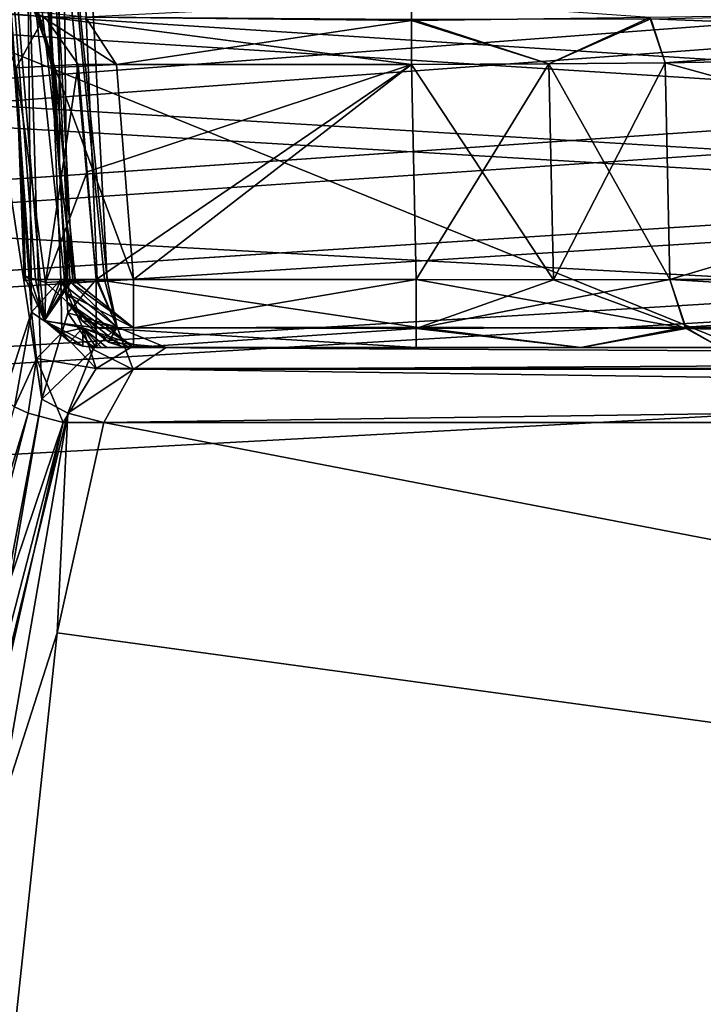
# Model space of a CAD drawing. Header units: inches. Extents: x -9.7 to 9.7, y -2.4 to 4.3.
# Tile 532 of 656: x -0.824 to -0.538, y -1.379 to -0.968. Entities that reach past the tile are written whole.
import ezdxf

# ---------------------------------------------------------------- set-up
doc = ezdxf.new("R2010")
doc.units = ezdxf.units.IN
doc.header["$LTSCALE"] = 101.851852
doc.header["$MEASUREMENT"] = 0
for name, color, linetype in [('1895', 7, 'CONTINUOUS'), ('1896', 7, 'CONTINUOUS'), ('1897', 7, 'CONTINUOUS'), ('1898', 7, 'CONTINUOUS'), ('1899', 7, 'CONTINUOUS'), ('1900', 7, 'CONTINUOUS'), ('1901', 7, 'CONTINUOUS'), ('1912', 7, 'CONTINUOUS'), ('1913', 7, 'CONTINUOUS'), ('1914', 7, 'CONTINUOUS'), ('1915', 7, 'CONTINUOUS'), ('1948', 7, 'CONTINUOUS'), ('231', 7, 'CONTINUOUS'), ('2564', 7, 'CONTINUOUS'), ('2589', 7, 'CONTINUOUS'), ('2617', 7, 'CONTINUOUS'), ('2618', 7, 'CONTINUOUS'), ('2619', 7, 'CONTINUOUS'), ('2620', 7, 'CONTINUOUS'), ('2647', 7, 'CONTINUOUS'), ('2657', 7, 'CONTINUOUS'), ('2658', 7, 'CONTINUOUS'), ('2659', 7, 'CONTINUOUS'), ('2660', 7, 'CONTINUOUS'), ('2676', 7, 'CONTINUOUS'), ('2677', 7, 'CONTINUOUS'), ('2678', 7, 'CONTINUOUS'), ('2679', 7, 'CONTINUOUS'), ('2680', 7, 'CONTINUOUS'), ('2683', 7, 'CONTINUOUS'), ('2684', 7, 'CONTINUOUS'), ('2685', 7, 'CONTINUOUS'), ('2686', 7, 'CONTINUOUS'), ('467', 7, 'CONTINUOUS'), ('814', 7, 'CONTINUOUS'), ('815', 7, 'CONTINUOUS'), ('816', 7, 'CONTINUOUS'), ('817', 7, 'CONTINUOUS'), ('8188', 7, 'CONTINUOUS'), ('8189', 7, 'CONTINUOUS'), ('8190', 7, 'CONTINUOUS'), ('8191', 7, 'CONTINUOUS'), ('8370', 7, 'CONTINUOUS'), ('8384', 7, 'CONTINUOUS')]:
    doc.layers.add(name, color=color, linetype=linetype)

msp = doc.modelspace()

# ---------------------------------------------------------------- linework, layer by layer
at = {"layer": '1895', "linetype": 'CONTINUOUS'}
for points in [[(-0.55415, -0.98602, -3.42739), (-0.23041, -0.98036, -3.10323), (-0.55218, -1.07657, -3.43214), (-0.55415, -0.98602, -3.42739)], [(-0.23041, -0.98036, -3.10323), (-0.22536, -1.07657, -3.10532), (-0.55218, -1.07657, -3.43214), (-0.23041, -0.98036, -3.10323)]]:
    msp.add_3dface(points, dxfattribs=at)
at = {"layer": '1896', "linetype": 'CONTINUOUS'}
for points in [[(-0.66006, -0.98664, -3.4713), (-0.60275, -0.98636, -3.45989), (-0.65811, -1.07657, -3.47601), (-0.66006, -0.98664, -3.4713)], [(-0.65811, -1.07657, -3.47601), (-0.60275, -0.98636, -3.45989), (-0.60078, -1.0767, -3.46462), (-0.65811, -1.07657, -3.47601)], [(-0.60275, -0.98636, -3.45989), (-0.55415, -0.98602, -3.42739), (-0.60078, -1.0767, -3.46462), (-0.60275, -0.98636, -3.45989)], [(-0.55415, -0.98602, -3.42739), (-0.55218, -1.07657, -3.43214), (-0.60078, -1.0767, -3.46462), (-0.55415, -0.98602, -3.42739)]]:
    msp.add_3dface(points, dxfattribs=at)
at = {"layer": '1897', "linetype": 'CONTINUOUS'}
for points in [[(-0.79933, -0.98664, -3.4713), (-0.66006, -0.98664, -3.4713), (-0.79558, -1.0316, -3.47365), (-0.79933, -0.98664, -3.4713)], [(-0.79558, -1.0316, -3.47365), (-0.66006, -0.98664, -3.4713), (-0.7919, -1.07657, -3.47601), (-0.79558, -1.0316, -3.47365)], [(-0.66006, -0.98664, -3.4713), (-0.65811, -1.07657, -3.47601), (-0.7919, -1.07657, -3.47601), (-0.66006, -0.98664, -3.4713)]]:
    msp.add_3dface(points, dxfattribs=at)
at = {"layer": '1898', "linetype": 'CONTINUOUS'}
for points in [[(-0.82621, -0.98664, -3.51448), (-0.82528, -0.98803, -3.4865), (-0.82267, -1.03167, -3.51639), (-0.82621, -0.98664, -3.51448)], [(-0.82528, -0.98803, -3.4865), (-0.79933, -0.98664, -3.4713), (-0.81303, -1.07778, -3.48486), (-0.82528, -0.98803, -3.4865)], [(-0.79933, -0.98664, -3.4713), (-0.79558, -1.0316, -3.47365), (-0.81303, -1.07778, -3.48486), (-0.79933, -0.98664, -3.4713)], [(-0.82133, -1.07711, -3.51136), (-0.82528, -0.98803, -3.4865), (-0.8219, -1.075, -3.50597), (-0.82133, -1.07711, -3.51136)], [(-0.82528, -0.98803, -3.4865), (-0.82133, -1.07711, -3.51136), (-0.82267, -1.03167, -3.51639), (-0.82528, -0.98803, -3.4865)], [(-0.8219, -1.075, -3.50597), (-0.82528, -0.98803, -3.4865), (-0.81303, -1.07778, -3.48486), (-0.8219, -1.075, -3.50597)], [(-0.82133, -1.07711, -3.51136), (-0.8192, -1.07657, -3.5183), (-0.82267, -1.03167, -3.51639), (-0.82133, -1.07711, -3.51136)], [(-0.79558, -1.0316, -3.47365), (-0.7919, -1.07657, -3.47601), (-0.81303, -1.07778, -3.48486), (-0.79558, -1.0316, -3.47365)]]:
    msp.add_3dface(points, dxfattribs=at)
at = {"layer": '1899', "linetype": 'CONTINUOUS'}
for points in [[(-0.82621, -0.98664, -3.51448), (-0.82267, -1.03167, -3.51639), (-0.84953, -0.65843, -3.50776), (-0.82621, -0.98664, -3.51448)], [(-0.82267, -1.03167, -3.51639), (-0.8192, -1.07657, -3.5183), (-0.84953, -0.65843, -3.50776), (-0.82267, -1.03167, -3.51639)], [(-0.8192, -1.07657, -3.5183), (-0.81716, -1.07657, -3.52297), (-0.84953, -0.65843, -3.50776), (-0.8192, -1.07657, -3.5183)], [(-0.81883, -1.09016, -3.68261), (-0.83082, -1.1266, -3.70858), (-0.84953, -0.65843, -3.69224), (-0.81883, -1.09016, -3.68261)], [(-0.82351, -0.65843, -3.6), (-0.81883, -1.09016, -3.68261), (-0.84953, -0.65843, -3.69224), (-0.82351, -0.65843, -3.6)], [(-0.81716, -1.07657, -3.52297), (-0.81525, -1.07657, -3.52768), (-0.84953, -0.65843, -3.50776), (-0.81716, -1.07657, -3.52297)], [(-0.81525, -1.07657, -3.52768), (-0.80504, -1.07657, -3.5632), (-0.84953, -0.65843, -3.50776), (-0.81525, -1.07657, -3.52768)], [(-0.80504, -1.07657, -3.5632), (-0.8016, -1.07657, -3.6), (-0.84953, -0.65843, -3.50776), (-0.80504, -1.07657, -3.5632)], [(-0.84953, -0.65843, -3.50776), (-0.8016, -1.07657, -3.6), (-0.82351, -0.65843, -3.6), (-0.84953, -0.65843, -3.50776)], [(-0.80653, -1.07657, -3.64395), (-0.81883, -1.09016, -3.68261), (-0.82351, -0.65843, -3.6), (-0.80653, -1.07657, -3.64395)], [(-0.80283, -1.07657, -3.62211), (-0.80653, -1.07657, -3.64395), (-0.82351, -0.65843, -3.6), (-0.80283, -1.07657, -3.62211)], [(-0.8016, -1.07657, -3.6), (-0.80283, -1.07657, -3.62211), (-0.82351, -0.65843, -3.6), (-0.8016, -1.07657, -3.6)]]:
    msp.add_3dface(points, dxfattribs=at)
at = {"layer": '1900', "linetype": 'CONTINUOUS'}
for points in [[(-0.8192, -1.07657, -3.5183), (-0.81339, -1.09363, -3.5155), (-0.81716, -1.07657, -3.52297), (-0.8192, -1.07657, -3.5183)], [(-0.81716, -1.07657, -3.52297), (-0.81339, -1.09363, -3.5155), (-0.81525, -1.07657, -3.52768), (-0.81716, -1.07657, -3.52297)], [(-0.81525, -1.07657, -3.52768), (-0.81339, -1.09363, -3.5155), (-0.80504, -1.07657, -3.5632), (-0.81525, -1.07657, -3.52768)], [(-0.80653, -1.07657, -3.64395), (-0.81339, -1.09363, -3.5155), (-0.79745, -1.09676, -3.64601), (-0.80653, -1.07657, -3.64395)], [(-0.81339, -1.09363, -3.5155), (-0.80653, -1.07657, -3.64395), (-0.80283, -1.07657, -3.62211), (-0.81339, -1.09363, -3.5155)], [(-0.80504, -1.07657, -3.5632), (-0.81339, -1.09363, -3.5155), (-0.8016, -1.07657, -3.6), (-0.80504, -1.07657, -3.5632)], [(-0.8016, -1.07657, -3.6), (-0.81339, -1.09363, -3.5155), (-0.80283, -1.07657, -3.62211), (-0.8016, -1.07657, -3.6)], [(-0.81339, -1.09363, -3.5155), (-0.80278, -1.10252, -3.51089), (-0.79745, -1.09676, -3.64601), (-0.81339, -1.09363, -3.5155)], [(-0.80278, -1.10252, -3.51089), (-0.79745, -1.10437, -3.50848), (-0.79745, -1.09676, -3.64601), (-0.80278, -1.10252, -3.51089)], [(-0.79745, -1.10437, -3.50848), (-0.7919, -1.105, -3.50597), (-0.79745, -1.09676, -3.64601), (-0.79745, -1.10437, -3.50848)], [(-0.7919, -1.105, -3.50597), (-0.78955, -1.105, -3.51133), (-0.79745, -1.09676, -3.64601), (-0.7919, -1.105, -3.50597)], [(-0.78955, -1.105, -3.51133), (-0.78735, -1.105, -3.51676), (-0.79745, -1.09676, -3.64601), (-0.78955, -1.105, -3.51133)], [(-0.78735, -1.105, -3.51676), (-0.77229, -1.105, -3.58292), (-0.79745, -1.09676, -3.64601), (-0.78735, -1.105, -3.51676)], [(-0.77229, -1.105, -3.58292), (-0.77731, -1.105, -3.65059), (-0.79745, -1.09676, -3.64601), (-0.77229, -1.105, -3.58292)]]:
    msp.add_3dface(points, dxfattribs=at)
at = {"layer": '1901', "linetype": 'CONTINUOUS'}
for points in [[(-0.7919, -1.105, -3.50597), (-0.65811, -1.105, -3.50597), (-0.78955, -1.105, -3.51133), (-0.7919, -1.105, -3.50597)], [(-0.78955, -1.105, -3.51133), (-0.65811, -1.105, -3.50597), (-0.78735, -1.105, -3.51676), (-0.78955, -1.105, -3.51133)], [(-0.78735, -1.105, -3.51676), (-0.65811, -1.105, -3.50597), (-0.77229, -1.105, -3.58292), (-0.78735, -1.105, -3.51676)], [(-0.65811, -1.105, -3.50597), (-0.58932, -1.105, -3.49227), (-0.77731, -1.105, -3.65059), (-0.65811, -1.105, -3.50597)], [(-0.77229, -1.105, -3.58292), (-0.65811, -1.105, -3.50597), (-0.77731, -1.105, -3.65059), (-0.77229, -1.105, -3.58292)], [(-0.58932, -1.105, -3.49227), (-0.531, -1.105, -3.45332), (-0.77731, -1.105, -3.65059), (-0.58932, -1.105, -3.49227)], [(-0.77731, -1.105, -3.65059), (-0.531, -1.105, -3.45332), (0.15153, -1.105, -2.99939), (-0.77731, -1.105, -3.65059)], [(0.77731, -1.105, -3.65059), (-0.77731, -1.105, -3.65059), (0.7728, -1.105, -3.57709), (0.77731, -1.105, -3.65059)], [(0.7728, -1.105, -3.57709), (-0.77731, -1.105, -3.65059), (0.65811, -1.105, -3.50597), (0.7728, -1.105, -3.57709)], [(0.65811, -1.105, -3.50597), (-0.77731, -1.105, -3.65059), (0.58932, -1.105, -3.49227), (0.65811, -1.105, -3.50597)], [(0.58932, -1.105, -3.49227), (-0.77731, -1.105, -3.65059), (0.531, -1.105, -3.45332), (0.58932, -1.105, -3.49227)], [(0.531, -1.105, -3.45332), (-0.77731, -1.105, -3.65059), (0.20418, -1.105, -3.1265), (0.531, -1.105, -3.45332)], [(0.20418, -1.105, -3.1265), (-0.77731, -1.105, -3.65059), (0.16523, -1.105, -3.06818), (0.20418, -1.105, -3.1265)], [(0.16523, -1.105, -3.06818), (-0.77731, -1.105, -3.65059), (0.15153, -1.105, -2.99939), (0.16523, -1.105, -3.06818)]]:
    msp.add_3dface(points, dxfattribs=at)
at = {"layer": '1912', "linetype": 'CONTINUOUS'}
for points in [[(-0.77731, -1.105, -3.65059), (0.79188, -1.11374, -3.67882), (-0.79186, -1.11369, -3.67876), (-0.77731, -1.105, -3.65059)], [(-0.77731, -1.105, -3.65059), (0.77731, -1.105, -3.65059), (0.79188, -1.11374, -3.67882), (-0.77731, -1.105, -3.65059)], [(-0.79186, -1.11369, -3.67876), (0.80561, -1.13627, -3.69695), (-0.80561, -1.13627, -3.69695), (-0.79186, -1.11369, -3.67876)], [(0.79188, -1.11374, -3.67882), (0.80561, -1.13627, -3.69695), (-0.79186, -1.11369, -3.67876), (0.79188, -1.11374, -3.67882)]]:
    msp.add_3dface(points, dxfattribs=at)
at = {"layer": '1913', "linetype": 'CONTINUOUS'}
for points in [[(-0.81883, -1.09016, -3.68261), (-0.80653, -1.07657, -3.64395), (-0.80612, -1.09889, -3.6675), (-0.81883, -1.09016, -3.68261)], [(-0.80612, -1.09889, -3.6675), (-0.80653, -1.07657, -3.64395), (-0.79745, -1.09676, -3.64601), (-0.80612, -1.09889, -3.6675)], [(-0.83082, -1.1266, -3.70858), (-0.81883, -1.09016, -3.68261), (-0.82595, -1.12973, -3.70322), (-0.83082, -1.1266, -3.70858)], [(-0.82595, -1.12973, -3.70322), (-0.81883, -1.09016, -3.68261), (-0.8168, -1.10957, -3.6876), (-0.82595, -1.12973, -3.70322)], [(-0.8168, -1.10957, -3.6876), (-0.81883, -1.09016, -3.68261), (-0.80612, -1.09889, -3.6675), (-0.8168, -1.10957, -3.6876)], [(-0.79186, -1.11369, -3.67876), (-0.80612, -1.09889, -3.6675), (-0.79745, -1.09676, -3.64601), (-0.79186, -1.11369, -3.67876)], [(-0.77731, -1.105, -3.65059), (-0.79186, -1.11369, -3.67876), (-0.79745, -1.09676, -3.64601), (-0.77731, -1.105, -3.65059)], [(-0.79186, -1.11369, -3.67876), (-0.8168, -1.10957, -3.6876), (-0.80612, -1.09889, -3.6675), (-0.79186, -1.11369, -3.67876)], [(-0.82595, -1.12973, -3.70322), (-0.8168, -1.10957, -3.6876), (-0.82019, -1.13233, -3.69958), (-0.82595, -1.12973, -3.70322)], [(-0.8168, -1.10957, -3.6876), (-0.80561, -1.13627, -3.69695), (-0.82019, -1.13233, -3.69958), (-0.8168, -1.10957, -3.6876)], [(-0.79186, -1.11369, -3.67876), (-0.80561, -1.13627, -3.69695), (-0.8168, -1.10957, -3.6876), (-0.79186, -1.11369, -3.67876)]]:
    msp.add_3dface(points, dxfattribs=at)
at = {"layer": '1914', "linetype": 'CONTINUOUS'}
for points in [[(-0.82595, -1.12973, -3.70322), (-0.82019, -1.13233, -3.69958), (-0.88114, -1.33086, -3.77718), (-0.82595, -1.12973, -3.70322)], [(-0.82019, -1.13233, -3.69958), (-0.87282, -1.33537, -3.77739), (-0.88114, -1.33086, -3.77718), (-0.82019, -1.13233, -3.69958)], [(-0.82019, -1.13233, -3.69958), (-0.80561, -1.13627, -3.69695), (-0.87282, -1.33537, -3.77739), (-0.82019, -1.13233, -3.69958)], [(-0.80561, -1.13627, -3.69695), (-0.83418, -1.24578, -3.74119), (-0.87282, -1.33537, -3.77739), (-0.80561, -1.13627, -3.69695)]]:
    msp.add_3dface(points, dxfattribs=at)
at = {"layer": '1915', "linetype": 'CONTINUOUS'}
for points in [[(-0.80561, -1.13627, -3.69695), (0.80561, -1.13627, -3.69695), (-0.87633, -1.44873, -3.82319), (-0.80561, -1.13627, -3.69695)], [(0.80561, -1.13627, -3.69695), (0.83428, -1.24606, -3.7413), (-0.87633, -1.44873, -3.82319), (0.80561, -1.13627, -3.69695)], [(-0.83418, -1.24578, -3.74119), (-0.80561, -1.13627, -3.69695), (-0.87633, -1.44873, -3.82319), (-0.83418, -1.24578, -3.74119)], [(0.83428, -1.24606, -3.7413), (0.87282, -1.33537, -3.77739), (-0.87633, -1.44873, -3.82319), (0.83428, -1.24606, -3.7413)], [(-0.87633, -1.44873, -3.82319), (0.87282, -1.33537, -3.77739), (0.87633, -1.44873, -3.82319), (-0.87633, -1.44873, -3.82319)]]:
    msp.add_3dface(points, dxfattribs=at)
at = {"layer": '1948', "linetype": 'CONTINUOUS'}
for points in [[(-0.92191, -0.63817, -4.47526), (-0.91869, -0.64808, -4.47474), (0.86929, -1.57343, -4.42625), (-0.92191, -0.63817, -4.47526)], [(-0.92191, -0.63817, -4.47526), (0.86929, -1.57343, -4.42625), (0.91724, -0.65843, -4.4742), (-0.92191, -0.63817, -4.47526)], [(-0.91869, -0.64808, -4.47474), (-0.91724, -0.65843, -4.4742), (0.86929, -1.57343, -4.42625), (-0.91869, -0.64808, -4.47474)], [(0.86929, -1.57343, -4.42625), (-0.91724, -0.65843, -4.4742), (-0.86929, -1.57343, -4.42625), (0.86929, -1.57343, -4.42625)]]:
    msp.add_3dface(points, dxfattribs=at)
at = {"layer": '231', "linetype": 'CONTINUOUS'}
for points in [[(8.57837, -1.57343, -4.62775), (-8.57837, -1.57343, -4.62775), (8.52935, -0.63817, -4.57874), (8.57837, -1.57343, -4.62775)], [(5.89693, -0.63817, -4.57874), (-8.57837, -1.57343, -4.62775), (5.12257, -0.63817, -4.57874), (5.89693, -0.63817, -4.57874)], [(-8.57837, -1.57343, -4.62775), (5.89693, -0.63817, -4.57874), (6.10307, -0.63817, -4.57874), (-8.57837, -1.57343, -4.62775)], [(5.12257, -0.63817, -4.57874), (-8.57837, -1.57343, -4.62775), (4.87743, -0.63817, -4.57874), (5.12257, -0.63817, -4.57874)], [(4.87743, -0.63817, -4.57874), (-8.57837, -1.57343, -4.62775), (4.10307, -0.63817, -4.57874), (4.87743, -0.63817, -4.57874)], [(4.10307, -0.63817, -4.57874), (-8.57837, -1.57343, -4.62775), (3.89693, -0.63817, -4.57874), (4.10307, -0.63817, -4.57874)], [(3.89693, -0.63817, -4.57874), (-8.57837, -1.57343, -4.62775), (3.12257, -0.63817, -4.57874), (3.89693, -0.63817, -4.57874)], [(3.12257, -0.63817, -4.57874), (-8.57837, -1.57343, -4.62775), (2.87743, -0.63817, -4.57874), (3.12257, -0.63817, -4.57874)], [(2.87743, -0.63817, -4.57874), (-8.57837, -1.57343, -4.62775), (2.10307, -0.63817, -4.57874), (2.87743, -0.63817, -4.57874)], [(2.10307, -0.63817, -4.57874), (-8.57837, -1.57343, -4.62775), (1.89693, -0.63817, -4.57874), (2.10307, -0.63817, -4.57874)], [(1.89693, -0.63817, -4.57874), (-8.57837, -1.57343, -4.62775), (-1.89693, -0.63817, -4.57874), (1.89693, -0.63817, -4.57874)], [(8.52935, -0.63817, -4.57874), (-8.57837, -1.57343, -4.62775), (7.12257, -0.63817, -4.57874), (8.52935, -0.63817, -4.57874)], [(7.12257, -0.63817, -4.57874), (-8.57837, -1.57343, -4.62775), (6.87743, -0.63817, -4.57874), (7.12257, -0.63817, -4.57874)], [(6.87743, -0.63817, -4.57874), (-8.57837, -1.57343, -4.62775), (6.10307, -0.63817, -4.57874), (6.87743, -0.63817, -4.57874)]]:
    msp.add_3dface(points, dxfattribs=at)
at = {"layer": '2564', "linetype": 'CONTINUOUS'}
for points in [[(0.83223, -1.44873, 3.82319), (-0.78869, -1.13627, 3.69695), (-0.80812, -1.22417, 3.73246), (0.83223, -1.44873, 3.82319)], [(0.80561, -1.13627, 3.69695), (-0.78869, -1.13627, 3.69695), (0.83223, -1.44873, 3.82319), (0.80561, -1.13627, 3.69695)], [(-0.83309, -1.30154, 3.76372), (-0.83223, -1.44873, 3.82319), (-0.80812, -1.22417, 3.73246), (-0.83309, -1.30154, 3.76372)], [(-0.83223, -1.44873, 3.82319), (0.83223, -1.44873, 3.82319), (-0.80812, -1.22417, 3.73246), (-0.83223, -1.44873, 3.82319)]]:
    msp.add_3dface(points, dxfattribs=at)
at = {"layer": '2589', "linetype": 'CONTINUOUS'}
for points in [[(0.8742, -0.63817, 4.47526), (-0.82519, -1.57343, 4.42625), (-0.8742, -0.63817, 4.47526), (0.8742, -0.63817, 4.47526)], [(0.8742, -0.63817, 4.47526), (0.82519, -1.57343, 4.42625), (-0.82519, -1.57343, 4.42625), (0.8742, -0.63817, 4.47526)]]:
    msp.add_3dface(points, dxfattribs=at)
at = {"layer": '2617', "linetype": 'CONTINUOUS'}
for points in [[(-0.81064, -0.98664, 3.51368), (-0.80909, -0.98796, 3.48606), (-0.8212, -0.94713, 3.49763), (-0.81064, -0.98664, 3.51368)], [(-0.8212, -0.94713, 3.49763), (-0.80909, -0.98796, 3.48606), (-0.81765, -0.96468, 3.47693), (-0.8212, -0.94713, 3.49763)], [(-0.80909, -0.98796, 3.48606), (-0.78338, -0.98664, 3.4713), (-0.81765, -0.96468, 3.47693), (-0.80909, -0.98796, 3.48606)], [(-0.81765, -0.96468, 3.47693), (-0.78338, -0.98664, 3.4713), (-0.79622, -0.96687, 3.46159), (-0.81765, -0.96468, 3.47693)]]:
    msp.add_3dface(points, dxfattribs=at)
at = {"layer": '2618', "linetype": 'CONTINUOUS'}
for points in [[(-0.66006, -0.96011, 3.44382), (-0.79622, -0.96687, 3.46159), (-0.66006, -0.96823, 3.46306), (-0.66006, -0.96011, 3.44382)], [(-0.79622, -0.96687, 3.46159), (-0.78338, -0.98664, 3.4713), (-0.66006, -0.96823, 3.46306), (-0.79622, -0.96687, 3.46159)], [(-0.66006, -0.96823, 3.46306), (-0.78338, -0.98664, 3.4713), (-0.66006, -0.98664, 3.4713), (-0.66006, -0.96823, 3.46306)]]:
    msp.add_3dface(points, dxfattribs=at)
at = {"layer": '2619', "linetype": 'CONTINUOUS'}
for points in [[(-0.66006, -0.96011, 3.44382), (-0.66006, -0.96823, 3.46306), (-0.56057, -0.96703, 3.42131), (-0.66006, -0.96011, 3.44382)], [(-0.56057, -0.96703, 3.42131), (-0.66006, -0.96823, 3.46306), (-0.60273, -0.98636, 3.45988), (-0.56057, -0.96703, 3.42131)], [(-0.55415, -0.98602, 3.42739), (-0.56057, -0.96703, 3.42131), (-0.60273, -0.98636, 3.45988), (-0.55415, -0.98602, 3.42739)], [(-0.66006, -0.96823, 3.46306), (-0.66006, -0.98664, 3.4713), (-0.60273, -0.98636, 3.45988), (-0.66006, -0.96823, 3.46306)]]:
    msp.add_3dface(points, dxfattribs=at)
at = {"layer": '2620', "linetype": 'CONTINUOUS'}
for points in [[(-0.56057, -0.96703, 3.42131), (-0.55415, -0.98602, 3.42739), (-0.23643, -0.9619, 3.09753), (-0.56057, -0.96703, 3.42131)], [(-0.23643, -0.9619, 3.09753), (-0.55415, -0.98602, 3.42739), (-0.23041, -0.98036, 3.10323), (-0.23643, -0.9619, 3.09753)]]:
    msp.add_3dface(points, dxfattribs=at)
at = {"layer": '2647', "linetype": 'CONTINUOUS'}
for points in [[(-0.77617, -1.105, 3.50597), (-0.7583, -1.105, 3.57724), (-0.65811, -1.105, 3.50597), (-0.77617, -1.105, 3.50597)], [(-0.76255, -1.105, 3.65059), (0.77731, -1.105, 3.65059), (-0.7583, -1.105, 3.57724), (-0.76255, -1.105, 3.65059)], [(-0.7583, -1.105, 3.57724), (0.77731, -1.105, 3.65059), (-0.65811, -1.105, 3.50597), (-0.7583, -1.105, 3.57724)], [(-0.65811, -1.105, 3.50597), (0.77731, -1.105, 3.65059), (-0.58932, -1.105, 3.49227), (-0.65811, -1.105, 3.50597)], [(-0.58932, -1.105, 3.49227), (0.77731, -1.105, 3.65059), (-0.531, -1.105, 3.45332), (-0.58932, -1.105, 3.49227)]]:
    msp.add_3dface(points, dxfattribs=at)
at = {"layer": '2657', "linetype": 'CONTINUOUS'}
for points in [[(0.77731, -1.105, 3.65059), (-0.76255, -1.105, 3.65059), (-0.77644, -1.11409, 3.67933), (0.77731, -1.105, 3.65059)], [(0.77731, -1.105, 3.65059), (-0.77644, -1.11409, 3.67933), (0.79186, -1.11369, 3.67876), (0.77731, -1.105, 3.65059)], [(-0.77644, -1.11409, 3.67933), (-0.78869, -1.13627, 3.69695), (0.79186, -1.11369, 3.67876), (-0.77644, -1.11409, 3.67933)], [(0.79186, -1.11369, 3.67876), (-0.78869, -1.13627, 3.69695), (0.80561, -1.13627, 3.69695), (0.79186, -1.11369, 3.67876)]]:
    msp.add_3dface(points, dxfattribs=at)
at = {"layer": '2658', "linetype": 'CONTINUOUS'}
for points in [[(-0.78305, -1.09647, 3.64622), (-0.79186, -1.07657, 3.64435), (-0.80364, -1.09049, 3.68392), (-0.78305, -1.09647, 3.64622)], [(-0.79314, -1.10573, 3.67761), (-0.80364, -1.09049, 3.68392), (-0.81448, -1.1266, 3.70953), (-0.79314, -1.10573, 3.67761)], [(-0.79314, -1.10573, 3.67761), (-0.78305, -1.09647, 3.64622), (-0.80364, -1.09049, 3.68392), (-0.79314, -1.10573, 3.67761)], [(-0.77644, -1.11409, 3.67933), (-0.78305, -1.09647, 3.64622), (-0.79314, -1.10573, 3.67761), (-0.77644, -1.11409, 3.67933)], [(-0.76255, -1.105, 3.65059), (-0.78305, -1.09647, 3.64622), (-0.77644, -1.11409, 3.67933), (-0.76255, -1.105, 3.65059)], [(-0.80363, -1.13245, 3.69983), (-0.79314, -1.10573, 3.67761), (-0.81448, -1.1266, 3.70953), (-0.80363, -1.13245, 3.69983)], [(-0.79314, -1.10573, 3.67761), (-0.80363, -1.13245, 3.69983), (-0.77644, -1.11409, 3.67933), (-0.79314, -1.10573, 3.67761)], [(-0.80363, -1.13245, 3.69983), (-0.78869, -1.13627, 3.69695), (-0.77644, -1.11409, 3.67933), (-0.80363, -1.13245, 3.69983)]]:
    msp.add_3dface(points, dxfattribs=at)
at = {"layer": '2659', "linetype": 'CONTINUOUS'}
for points in [[(-0.80323, -1.08037, 3.51778), (-0.8038, -1.07657, 3.51757), (-0.78305, -1.09647, 3.64622), (-0.80323, -1.08037, 3.51778)], [(-0.78305, -1.09647, 3.64622), (-0.8038, -1.07657, 3.51757), (-0.79138, -1.07657, 3.55796), (-0.78305, -1.09647, 3.64622)], [(-0.79186, -1.07657, 3.64435), (-0.78305, -1.09647, 3.64622), (-0.78836, -1.07657, 3.6223), (-0.79186, -1.07657, 3.64435)], [(-0.78718, -1.07657, 3.6), (-0.78305, -1.09647, 3.64622), (-0.79138, -1.07657, 3.55796), (-0.78718, -1.07657, 3.6)], [(-0.78836, -1.07657, 3.6223), (-0.78305, -1.09647, 3.64622), (-0.78718, -1.07657, 3.6), (-0.78836, -1.07657, 3.6223)], [(-0.79775, -1.09383, 3.51491), (-0.80323, -1.08037, 3.51778), (-0.78305, -1.09647, 3.64622), (-0.79775, -1.09383, 3.51491)], [(-0.78663, -1.10278, 3.51036), (-0.79775, -1.09383, 3.51491), (-0.78305, -1.09647, 3.64622), (-0.78663, -1.10278, 3.51036)], [(-0.76255, -1.105, 3.65059), (-0.78663, -1.10278, 3.51036), (-0.78305, -1.09647, 3.64622), (-0.76255, -1.105, 3.65059)], [(-0.76255, -1.105, 3.65059), (-0.7815, -1.10444, 3.50821), (-0.78663, -1.10278, 3.51036), (-0.76255, -1.105, 3.65059)], [(-0.76255, -1.105, 3.65059), (-0.7583, -1.105, 3.57724), (-0.7815, -1.10444, 3.50821), (-0.76255, -1.105, 3.65059)], [(-0.7583, -1.105, 3.57724), (-0.77617, -1.105, 3.50597), (-0.7815, -1.10444, 3.50821), (-0.7583, -1.105, 3.57724)]]:
    msp.add_3dface(points, dxfattribs=at)
at = {"layer": '2660', "linetype": 'CONTINUOUS'}
for points in [[(-0.83106, -1.21425, 3.74097), (-0.81448, -1.1266, 3.70953), (-0.8827, -0.67738, 3.75187), (-0.83106, -1.21425, 3.74097)], [(-0.8827, -0.67738, 3.75187), (-0.81448, -1.1266, 3.70953), (-0.82776, -0.67738, 3.6846), (-0.8827, -0.67738, 3.75187)], [(-0.79186, -1.07657, 3.64435), (-0.78836, -1.07657, 3.6223), (-0.82776, -0.67738, 3.6846), (-0.79186, -1.07657, 3.64435)], [(-0.80364, -1.09049, 3.68392), (-0.79186, -1.07657, 3.64435), (-0.82776, -0.67738, 3.6846), (-0.80364, -1.09049, 3.68392)], [(-0.78836, -1.07657, 3.6223), (-0.78718, -1.07657, 3.6), (-0.82776, -0.67738, 3.6846), (-0.78836, -1.07657, 3.6223)], [(-0.82776, -0.67738, 3.6846), (-0.78718, -1.07657, 3.6), (-0.8081, -0.67738, 3.6), (-0.82776, -0.67738, 3.6846)], [(-0.81448, -1.1266, 3.70953), (-0.80364, -1.09049, 3.68392), (-0.82776, -0.67738, 3.6846), (-0.81448, -1.1266, 3.70953)], [(-0.81064, -0.98664, 3.51368), (-0.8212, -0.94713, 3.49763), (-0.82776, -0.67738, 3.5154), (-0.81064, -0.98664, 3.51368)], [(-0.8081, -0.67738, 3.6), (-0.81064, -0.98664, 3.51368), (-0.82776, -0.67738, 3.5154), (-0.8081, -0.67738, 3.6)], [(-0.80719, -1.03166, 3.51562), (-0.81064, -0.98664, 3.51368), (-0.8081, -0.67738, 3.6), (-0.80719, -1.03166, 3.51562)], [(-0.79138, -1.07657, 3.55796), (-0.8038, -1.07657, 3.51757), (-0.8081, -0.67738, 3.6), (-0.79138, -1.07657, 3.55796)], [(-0.8038, -1.07657, 3.51757), (-0.80719, -1.03166, 3.51562), (-0.8081, -0.67738, 3.6), (-0.8038, -1.07657, 3.51757)], [(-0.78718, -1.07657, 3.6), (-0.79138, -1.07657, 3.55796), (-0.8081, -0.67738, 3.6), (-0.78718, -1.07657, 3.6)]]:
    msp.add_3dface(points, dxfattribs=at)
at = {"layer": '2676', "linetype": 'CONTINUOUS'}
for points in [[(-0.80363, -1.13245, 3.69983), (-0.81448, -1.1266, 3.70953), (-0.84399, -1.29708, 3.76442), (-0.80363, -1.13245, 3.69983)], [(-0.81448, -1.1266, 3.70953), (-0.83106, -1.21425, 3.74097), (-0.84399, -1.29708, 3.76442), (-0.81448, -1.1266, 3.70953)], [(-0.83309, -1.30154, 3.76372), (-0.80363, -1.13245, 3.69983), (-0.84399, -1.29708, 3.76442), (-0.83309, -1.30154, 3.76372)], [(-0.80363, -1.13245, 3.69983), (-0.83309, -1.30154, 3.76372), (-0.80812, -1.22417, 3.73246), (-0.80363, -1.13245, 3.69983)], [(-0.78869, -1.13627, 3.69695), (-0.80363, -1.13245, 3.69983), (-0.80812, -1.22417, 3.73246), (-0.78869, -1.13627, 3.69695)]]:
    msp.add_3dface(points, dxfattribs=at)
at = {"layer": '2677', "linetype": 'CONTINUOUS'}
for points in [[(-0.80909, -0.98796, 3.48606), (-0.81064, -0.98664, 3.51368), (-0.80719, -1.03166, 3.51562), (-0.80909, -0.98796, 3.48606)], [(-0.77617, -1.07657, 3.47601), (-0.78338, -0.98664, 3.4713), (-0.80909, -0.98796, 3.48606), (-0.77617, -1.07657, 3.47601)], [(-0.77617, -1.07657, 3.47601), (-0.80909, -0.98796, 3.48606), (-0.80044, -1.07783, 3.48856), (-0.77617, -1.07657, 3.47601)], [(-0.80044, -1.07783, 3.48856), (-0.80909, -0.98796, 3.48606), (-0.80719, -1.03166, 3.51562), (-0.80044, -1.07783, 3.48856)], [(-0.8038, -1.07657, 3.51757), (-0.80044, -1.07783, 3.48856), (-0.80719, -1.03166, 3.51562), (-0.8038, -1.07657, 3.51757)]]:
    msp.add_3dface(points, dxfattribs=at)
at = {"layer": '2678', "linetype": 'CONTINUOUS'}
for points in [[(-0.78338, -0.98664, 3.4713), (-0.77617, -1.07657, 3.47601), (-0.66006, -0.98664, 3.4713), (-0.78338, -0.98664, 3.4713)], [(-0.77617, -1.07657, 3.47601), (-0.65811, -1.07657, 3.47601), (-0.66006, -0.98664, 3.4713), (-0.77617, -1.07657, 3.47601)]]:
    msp.add_3dface(points, dxfattribs=at)
at = {"layer": '2679', "linetype": 'CONTINUOUS'}
for points in [[(-0.66006, -0.98664, 3.4713), (-0.60078, -1.0767, 3.46462), (-0.60273, -0.98636, 3.45988), (-0.66006, -0.98664, 3.4713)], [(-0.65811, -1.07657, 3.47601), (-0.60078, -1.0767, 3.46462), (-0.66006, -0.98664, 3.4713), (-0.65811, -1.07657, 3.47601)], [(-0.55218, -1.07657, 3.43214), (-0.55415, -0.98602, 3.42739), (-0.60273, -0.98636, 3.45988), (-0.55218, -1.07657, 3.43214)], [(-0.60078, -1.0767, 3.46462), (-0.55218, -1.07657, 3.43214), (-0.60273, -0.98636, 3.45988), (-0.60078, -1.0767, 3.46462)]]:
    msp.add_3dface(points, dxfattribs=at)
at = {"layer": '2680', "linetype": 'CONTINUOUS'}
for points in [[(-0.55415, -0.98602, 3.42739), (-0.22536, -1.07657, 3.10532), (-0.23041, -0.98036, 3.10323), (-0.55415, -0.98602, 3.42739)], [(-0.55218, -1.07657, 3.43214), (-0.22536, -1.07657, 3.10532), (-0.55415, -0.98602, 3.42739), (-0.55218, -1.07657, 3.43214)]]:
    msp.add_3dface(points, dxfattribs=at)
at = {"layer": '2683', "linetype": 'CONTINUOUS'}
for points in [[(-0.54582, -1.09647, 3.4385), (-0.22536, -1.07657, 3.10532), (-0.55218, -1.07657, 3.43214), (-0.54582, -1.09647, 3.4385)], [(-0.21857, -1.09705, 3.11211), (-0.22536, -1.07657, 3.10532), (-0.54582, -1.09647, 3.4385), (-0.21857, -1.09705, 3.11211)], [(-0.531, -1.105, 3.45332), (-0.21857, -1.09705, 3.11211), (-0.54582, -1.09647, 3.4385), (-0.531, -1.105, 3.45332)]]:
    msp.add_3dface(points, dxfattribs=at)
at = {"layer": '2684', "linetype": 'CONTINUOUS'}
for points in [[(-0.54582, -1.09647, 3.4385), (-0.55218, -1.07657, 3.43214), (-0.65811, -1.09705, 3.48562), (-0.54582, -1.09647, 3.4385)], [(-0.65811, -1.09705, 3.48562), (-0.55218, -1.07657, 3.43214), (-0.60078, -1.0767, 3.46462), (-0.65811, -1.09705, 3.48562)], [(-0.65811, -1.07657, 3.47601), (-0.65811, -1.09705, 3.48562), (-0.60078, -1.0767, 3.46462), (-0.65811, -1.07657, 3.47601)], [(-0.58932, -1.105, 3.49227), (-0.54582, -1.09647, 3.4385), (-0.65811, -1.09705, 3.48562), (-0.58932, -1.105, 3.49227)], [(-0.65811, -1.105, 3.50597), (-0.58932, -1.105, 3.49227), (-0.65811, -1.09705, 3.48562), (-0.65811, -1.105, 3.50597)], [(-0.58932, -1.105, 3.49227), (-0.531, -1.105, 3.45332), (-0.54582, -1.09647, 3.4385), (-0.58932, -1.105, 3.49227)]]:
    msp.add_3dface(points, dxfattribs=at)
at = {"layer": '2685', "linetype": 'CONTINUOUS'}
for points in [[(-0.65811, -1.09705, 3.48562), (-0.65811, -1.07657, 3.47601), (-0.77617, -1.09676, 3.48532), (-0.65811, -1.09705, 3.48562)], [(-0.65811, -1.07657, 3.47601), (-0.77617, -1.07657, 3.47601), (-0.77617, -1.09676, 3.48532), (-0.65811, -1.07657, 3.47601)], [(-0.77617, -1.105, 3.50597), (-0.65811, -1.09705, 3.48562), (-0.77617, -1.09676, 3.48532), (-0.77617, -1.105, 3.50597)], [(-0.77617, -1.105, 3.50597), (-0.65811, -1.105, 3.50597), (-0.65811, -1.09705, 3.48562), (-0.77617, -1.105, 3.50597)]]:
    msp.add_3dface(points, dxfattribs=at)
at = {"layer": '2686', "linetype": 'CONTINUOUS'}
for points in [[(-0.8038, -1.07657, 3.51757), (-0.80323, -1.08037, 3.51778), (-0.80547, -1.07704, 3.51212), (-0.8038, -1.07657, 3.51757)], [(-0.80481, -1.08195, 3.50036), (-0.77617, -1.09676, 3.48532), (-0.8053, -1.07568, 3.4988), (-0.80481, -1.08195, 3.50036)], [(-0.8053, -1.07568, 3.4988), (-0.77617, -1.09676, 3.48532), (-0.80015, -1.07761, 3.48812), (-0.8053, -1.07568, 3.4988)], [(-0.77617, -1.09676, 3.48532), (-0.77617, -1.07657, 3.47601), (-0.80015, -1.07761, 3.48812), (-0.77617, -1.09676, 3.48532)], [(-0.80015, -1.07761, 3.48812), (-0.77617, -1.07657, 3.47601), (-0.7906, -1.0775, 3.47978), (-0.80015, -1.07761, 3.48812)], [(-0.77617, -1.105, 3.50597), (-0.77617, -1.09676, 3.48532), (-0.80481, -1.08195, 3.50036), (-0.77617, -1.105, 3.50597)], [(-0.80401, -1.08604, 3.50772), (-0.77617, -1.105, 3.50597), (-0.80481, -1.08195, 3.50036), (-0.80401, -1.08604, 3.50772)], [(-0.80323, -1.08037, 3.51778), (-0.79775, -1.09383, 3.51491), (-0.80401, -1.08604, 3.50772), (-0.80323, -1.08037, 3.51778)], [(-0.7815, -1.10444, 3.50821), (-0.77617, -1.105, 3.50597), (-0.80401, -1.08604, 3.50772), (-0.7815, -1.10444, 3.50821)], [(-0.78663, -1.10278, 3.51036), (-0.7815, -1.10444, 3.50821), (-0.80401, -1.08604, 3.50772), (-0.78663, -1.10278, 3.51036)], [(-0.79775, -1.09383, 3.51491), (-0.78663, -1.10278, 3.51036), (-0.80401, -1.08604, 3.50772), (-0.79775, -1.09383, 3.51491)]]:
    msp.add_3dface(points, dxfattribs=at)
at = {"layer": '467', "linetype": 'CONTINUOUS'}
for points in [[(-1.12257, -0.63817, 4.57874), (8.57837, -1.57343, 4.62775), (-1.08228, -0.62134, 4.57786), (-1.12257, -0.63817, 4.57874)], [(-1.08228, -0.62134, 4.57786), (8.57837, -1.57343, 4.62775), (-0.87743, -0.63817, 4.57874), (-1.08228, -0.62134, 4.57786)], [(-8.57837, -1.57343, 4.62775), (8.57837, -1.57343, 4.62775), (-8.52935, -0.63817, 4.57874), (-8.57837, -1.57343, 4.62775)], [(-8.52935, -0.63817, 4.57874), (8.57837, -1.57343, 4.62775), (-7.12257, -0.63817, 4.57874), (-8.52935, -0.63817, 4.57874)], [(-7.12257, -0.63817, 4.57874), (8.57837, -1.57343, 4.62775), (-6.87743, -0.63817, 4.57874), (-7.12257, -0.63817, 4.57874)], [(-6.87743, -0.63817, 4.57874), (8.57837, -1.57343, 4.62775), (-6.10307, -0.63817, 4.57874), (-6.87743, -0.63817, 4.57874)], [(-6.10307, -0.63817, 4.57874), (8.57837, -1.57343, 4.62775), (-5.89693, -0.63817, 4.57874), (-6.10307, -0.63817, 4.57874)], [(-5.89693, -0.63817, 4.57874), (8.57837, -1.57343, 4.62775), (-5.12257, -0.63817, 4.57874), (-5.89693, -0.63817, 4.57874)], [(-5.12257, -0.63817, 4.57874), (8.57837, -1.57343, 4.62775), (-4.87743, -0.63817, 4.57874), (-5.12257, -0.63817, 4.57874)], [(-4.87743, -0.63817, 4.57874), (8.57837, -1.57343, 4.62775), (-4.10307, -0.63817, 4.57874), (-4.87743, -0.63817, 4.57874)], [(8.57837, -1.57343, 4.62775), (-3.89693, -0.63817, 4.57874), (-4.10307, -0.63817, 4.57874), (8.57837, -1.57343, 4.62775)], [(-3.89693, -0.63817, 4.57874), (8.57837, -1.57343, 4.62775), (-3.12257, -0.63817, 4.57874), (-3.89693, -0.63817, 4.57874)], [(-3.12257, -0.63817, 4.57874), (8.57837, -1.57343, 4.62775), (-2.87743, -0.63817, 4.57874), (-3.12257, -0.63817, 4.57874)], [(-2.87743, -0.63817, 4.57874), (8.57837, -1.57343, 4.62775), (-2.10307, -0.63817, 4.57874), (-2.87743, -0.63817, 4.57874)], [(-2.10307, -0.63817, 4.57874), (8.57837, -1.57343, 4.62775), (-1.89693, -0.63817, 4.57874), (-2.10307, -0.63817, 4.57874)], [(-1.89693, -0.63817, 4.57874), (8.57837, -1.57343, 4.62775), (-1.12257, -0.63817, 4.57874), (-1.89693, -0.63817, 4.57874)], [(-0.87743, -0.63817, 4.57874), (8.57837, -1.57343, 4.62775), (0.87743, -0.63817, 4.57874), (-0.87743, -0.63817, 4.57874)]]:
    msp.add_3dface(points, dxfattribs=at)
at = {"layer": '814', "linetype": 'CONTINUOUS'}
for points in [[(-0.23683, -0.96137, -3.09714), (-0.23041, -0.98036, -3.10323), (-0.56018, -0.96756, -3.42169), (-0.23683, -0.96137, -3.09714)], [(-0.56018, -0.96756, -3.42169), (-0.23041, -0.98036, -3.10323), (-0.55415, -0.98602, -3.42739), (-0.56018, -0.96756, -3.42169)]]:
    msp.add_3dface(points, dxfattribs=at)
at = {"layer": '815', "linetype": 'CONTINUOUS'}
for points in [[(-0.66006, -0.9677, -3.46251), (-0.56018, -0.96756, -3.42169), (-0.60275, -0.98636, -3.45989), (-0.66006, -0.9677, -3.46251)], [(-0.66006, -0.98664, -3.4713), (-0.66006, -0.9677, -3.46251), (-0.60275, -0.98636, -3.45989), (-0.66006, -0.98664, -3.4713)], [(-0.56018, -0.96756, -3.42169), (-0.55415, -0.98602, -3.42739), (-0.60275, -0.98636, -3.45989), (-0.56018, -0.96756, -3.42169)]]:
    msp.add_3dface(points, dxfattribs=at)
at = {"layer": '816', "linetype": 'CONTINUOUS'}
for points in [[(-0.66006, -0.9677, -3.46251), (-0.66006, -0.98664, -3.4713), (-0.81347, -0.96665, -3.46132), (-0.66006, -0.9677, -3.46251)], [(-0.81347, -0.96665, -3.46132), (-0.66006, -0.98664, -3.4713), (-0.79933, -0.98664, -3.4713), (-0.81347, -0.96665, -3.46132)]]:
    msp.add_3dface(points, dxfattribs=at)
at = {"layer": '817', "linetype": 'CONTINUOUS'}
for points in [[(-0.83461, -0.96471, -3.47741), (-0.81347, -0.96665, -3.46132), (-0.82528, -0.98803, -3.4865), (-0.83461, -0.96471, -3.47741)], [(-0.81347, -0.96665, -3.46132), (-0.79933, -0.98664, -3.4713), (-0.82528, -0.98803, -3.4865), (-0.81347, -0.96665, -3.46132)]]:
    msp.add_3dface(points, dxfattribs=at)
at = {"layer": '8188', "linetype": 'CONTINUOUS'}
for points in [[(-0.55218, -1.07657, -3.43214), (-0.22536, -1.07657, -3.10532), (-0.219, -1.09647, -3.11168), (-0.55218, -1.07657, -3.43214)], [(-0.55218, -1.07657, -3.43214), (-0.219, -1.09647, -3.11168), (-0.54539, -1.09705, -3.43893), (-0.55218, -1.07657, -3.43214)], [(-0.219, -1.09647, -3.11168), (-0.20418, -1.105, -3.1265), (-0.54539, -1.09705, -3.43893), (-0.219, -1.09647, -3.11168)], [(-0.20418, -1.105, -3.1265), (-0.531, -1.105, -3.45332), (-0.54539, -1.09705, -3.43893), (-0.20418, -1.105, -3.1265)]]:
    msp.add_3dface(points, dxfattribs=at)
at = {"layer": '8189', "linetype": 'CONTINUOUS'}
for points in [[(-0.65811, -1.07657, -3.47601), (-0.60078, -1.0767, -3.46462), (-0.54539, -1.09705, -3.43893), (-0.65811, -1.07657, -3.47601)], [(-0.65811, -1.09647, -3.48502), (-0.65811, -1.07657, -3.47601), (-0.54539, -1.09705, -3.43893), (-0.65811, -1.09647, -3.48502)], [(-0.60078, -1.0767, -3.46462), (-0.55218, -1.07657, -3.43214), (-0.54539, -1.09705, -3.43893), (-0.60078, -1.0767, -3.46462)], [(-0.65811, -1.105, -3.50597), (-0.65811, -1.09647, -3.48502), (-0.58932, -1.105, -3.49227), (-0.65811, -1.105, -3.50597)], [(-0.58932, -1.105, -3.49227), (-0.65811, -1.09647, -3.48502), (-0.54539, -1.09705, -3.43893), (-0.58932, -1.105, -3.49227)], [(-0.531, -1.105, -3.45332), (-0.58932, -1.105, -3.49227), (-0.54539, -1.09705, -3.43893), (-0.531, -1.105, -3.45332)]]:
    msp.add_3dface(points, dxfattribs=at)
at = {"layer": '8190', "linetype": 'CONTINUOUS'}
for points in [[(-0.7919, -1.07657, -3.47601), (-0.65811, -1.07657, -3.47601), (-0.65811, -1.09647, -3.48502), (-0.7919, -1.07657, -3.47601)], [(-0.7919, -1.09676, -3.48532), (-0.7919, -1.07657, -3.47601), (-0.65811, -1.09647, -3.48502), (-0.7919, -1.09676, -3.48532)], [(-0.65811, -1.105, -3.50597), (-0.7919, -1.09676, -3.48532), (-0.65811, -1.09647, -3.48502), (-0.65811, -1.105, -3.50597)], [(-0.7919, -1.105, -3.50597), (-0.7919, -1.09676, -3.48532), (-0.65811, -1.105, -3.50597), (-0.7919, -1.105, -3.50597)]]:
    msp.add_3dface(points, dxfattribs=at)
at = {"layer": '8191', "linetype": 'CONTINUOUS'}
for points in [[(-0.8219, -1.075, -3.50597), (-0.8192, -1.07657, -3.5183), (-0.82136, -1.07706, -3.51123), (-0.8219, -1.075, -3.50597)], [(-0.8192, -1.07657, -3.5183), (-0.8219, -1.075, -3.50597), (-0.81339, -1.09363, -3.5155), (-0.8192, -1.07657, -3.5183)], [(-0.8219, -1.075, -3.50597), (-0.81303, -1.07778, -3.48486), (-0.81311, -1.09391, -3.49635), (-0.8219, -1.075, -3.50597)], [(-0.8219, -1.075, -3.50597), (-0.81311, -1.09391, -3.49635), (-0.81339, -1.09363, -3.5155), (-0.8219, -1.075, -3.50597)], [(-0.81303, -1.07778, -3.48486), (-0.7919, -1.09676, -3.48532), (-0.81311, -1.09391, -3.49635), (-0.81303, -1.07778, -3.48486)], [(-0.81303, -1.07778, -3.48486), (-0.7919, -1.07657, -3.47601), (-0.7919, -1.09676, -3.48532), (-0.81303, -1.07778, -3.48486)], [(-0.81339, -1.09363, -3.5155), (-0.81311, -1.09391, -3.49635), (-0.80278, -1.10252, -3.51089), (-0.81339, -1.09363, -3.5155)], [(-0.7919, -1.09676, -3.48532), (-0.7919, -1.105, -3.50597), (-0.81311, -1.09391, -3.49635), (-0.7919, -1.09676, -3.48532)], [(-0.81311, -1.09391, -3.49635), (-0.7919, -1.105, -3.50597), (-0.79745, -1.10437, -3.50848), (-0.81311, -1.09391, -3.49635)], [(-0.80278, -1.10252, -3.51089), (-0.81311, -1.09391, -3.49635), (-0.79745, -1.10437, -3.50848), (-0.80278, -1.10252, -3.51089)]]:
    msp.add_3dface(points, dxfattribs=at)
at = {"layer": '8370', "linetype": 'CONTINUOUS'}
for points in [[(-2.79289, -2.4479, 13.45667), (2.79289, -2.4479, 13.45667), (-2.79289, -0.18516, 15.71941), (-2.79289, -2.4479, 13.45667)], [(-2.79289, -0.18516, 15.71941), (2.79289, -2.4479, 13.45667), (2.79289, -0.18516, 15.71941), (-2.79289, -0.18516, 15.71941)]]:
    msp.add_3dface(points, dxfattribs=at)
at = {"layer": '8384', "linetype": 'CONTINUOUS'}
for points in [[(-2.79289, -0.07414, 15.6084), (2.79289, -0.07414, 15.6084), (-2.79289, -2.33688, 13.34565), (-2.79289, -0.07414, 15.6084)], [(-2.79289, -2.33688, 13.34565), (2.79289, -0.07414, 15.6084), (2.79289, -2.33688, 13.34565), (-2.79289, -2.33688, 13.34565)]]:
    msp.add_3dface(points, dxfattribs=at)

doc.saveas('drawing.dxf')
